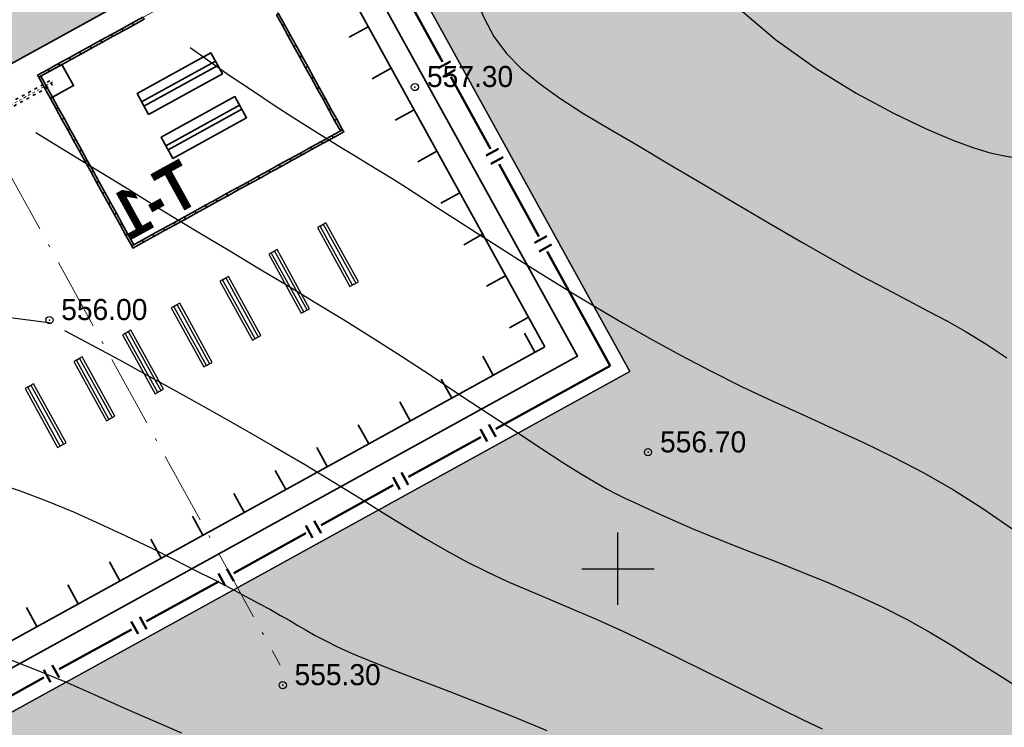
# Model space of a CAD drawing. Extents: x 883 to 364438, y -13 to 4201180.
# Tile 568 of 607: x 364171 to 364212, y 4200893 to 4200923. Entities that reach past the tile are written whole.
import ezdxf

# ---------------------------------------------------------------- set-up
doc = ezdxf.new("R2010")
doc.units = 0
doc.header["$LTSCALE"] = 0.5
doc.header["$MEASUREMENT"] = 0
doc.header["$PDMODE"] = 32
doc.header["$PDSIZE"] = 0.3
for name, pattern in [('ACAD_ISO03W100', [30, 12, -18]), ('ACAD_ISO10W100', [18, 12, -3, 0, -3]), ('CONTI', [0])]:
    doc.linetypes.add(name, pattern=pattern)
for name, color, linetype in [('(004) Точки рельефа', 7, 'Continuous'), ('GORIZDEFAULT', 32, 'CONTI'), ('PI_TTDEFAULT', 5, 'CONTI'), ('SETKR', 2, 'CONTI'), ('РЕПЕР', 7, 'Continuous')]:
    doc.layers.add(name, color=color, linetype=linetype)
for name, color, linetype, lineweight in [('(032) Горизонтали утолщенные', 32, 'Continuous', 30), ('.', 7, 'Continuous', 15), ('оси размеры', 7, 'Continuous', 15), ('основная', 7, 'Continuous', 35), ('Основной', 7, 'Continuous', 35), ('размер', 7, 'Continuous', 15)]:
    doc.layers.add(name, color=color, linetype=linetype, lineweight=lineweight)
doc.styles.add('D-431', font='d431.ttf')
doc.styles.get("Standard").update_dxf_attribs({"font": 'times.ttf'})

# ---------------------------------------------------------------- blocks, each defined once
blk = doc.blocks.new('BL_333')
at = {"color": 0}
for p, q in [((0, -1.5), (0, 1.5)), ((-1.5, 0), (1.5, 0))]:
    blk.add_line(p, q, dxfattribs=at)
blk = doc.blocks.new('gergrgrre')
at = {"layer": '(032) Горизонтали утолщенные', "color": 32}
for points in [[(360504.9, 4200923.38, 558), (360506.54, 4200921.99, 558), (360508.23, 4200920.78, 558), (360509.89, 4200919.76, 558), (360511.44, 4200918.92, 558), (360512.8, 4200918.27, 558), (360513.91, 4200917.8, 558), (360514.78, 4200917.48, 558), (360515.46, 4200917.28, 558), (360515.98, 4200917.16, 558), (360516.37, 4200917.1, 558)], [(360463.839, 4200911.515, 556), (360465.89, 4200911.4, 556), (360468.4, 4200911.18, 556), (360470.63, 4200910.95, 556), (360472.49, 4200910.72, 556), (360476.37, 4200910.23, 556), (360476.39, 4200910.22, 556)], [(360477.02, 4200909.89, 556), (360478.35, 4200909.19, 556), (360479.3, 4200908.67, 556), (360480.42, 4200908.06, 556), (360481.68, 4200907.36, 556), (360483.02, 4200906.61, 556), (360484.39, 4200905.84, 556), (360485.74, 4200905.06, 556), (360487.02, 4200904.31, 556), (360488.2, 4200903.6, 556), (360489.27, 4200902.94, 556), (360490.25, 4200902.32, 556), (360491.18, 4200901.75, 556), (360492.05, 4200901.23, 556), (360492.89, 4200900.74, 556), (360493.73, 4200900.29, 556), (360494.57, 4200899.87, 556), (360495.42, 4200899.47, 556), (360496.3, 4200899.09, 556), (360497.21, 4200898.7, 556), (360498.16, 4200898.3, 556), (360499.16, 4200897.87, 556), (360500.2, 4200897.4, 556), (360501.31, 4200896.88, 556), (360502.45, 4200896.33, 556), (360503.59, 4200895.76, 556), (360504.72, 4200895.2, 556), (360505.8, 4200894.66, 556), (360506.8, 4200894.16, 556), (360507.7, 4200893.72, 556), (360508.48, 4200893.35, 556)]]:
    blk.add_polyline3d(points, dxfattribs=at)
at = {"layer": 'GORIZDEFAULT', "color": 32}
for points in [[(360492.35, 4200927.229, 557.5), (360492.68, 4200926.84, 557.5), (360493.12, 4200926.1, 557.5), (360493.47, 4200925.31, 557.5), (360493.79, 4200924.49, 557.5), (360494.1, 4200923.67, 557.5), (360494.44, 4200922.87, 557.5), (360494.85, 4200922.11, 557.5), (360495.37, 4200921.41, 557.5), (360496, 4200920.77, 557.5), (360496.74, 4200920.16, 557.5), (360497.59, 4200919.55, 557.5), (360498.55, 4200918.93, 557.5), (360499.63, 4200918.29, 557.5), (360500.81, 4200917.59, 557.5), (360502.1, 4200916.82, 557.5), (360503.47, 4200916.01, 557.5), (360504.87, 4200915.18, 557.5), (360506.28, 4200914.36, 557.5), (360507.64, 4200913.56, 557.5), (360508.93, 4200912.83, 557.5), (360510.1, 4200912.17, 557.5)], [(360482.237, 4200921.655, 557), (360482.86, 4200921.21, 557), (360483.86, 4200920.5, 557), (360484.82, 4200919.86, 557), (360485.72, 4200919.26, 557), (360486.54, 4200918.73, 557), (360487.29, 4200918.26, 557), (360487.95, 4200917.85, 557), (360488.54, 4200917.48, 557), (360489.09, 4200917.15, 557), (360489.6, 4200916.83, 557), (360490.12, 4200916.52, 557), (360490.65, 4200916.19, 557), (360491.22, 4200915.83, 557), (360491.85, 4200915.42, 557), (360492.54, 4200914.98, 557), (360493.29, 4200914.49, 557), (360494.11, 4200913.97, 557), (360494.98, 4200913.41, 557), (360495.91, 4200912.82, 557), (360496.91, 4200912.2, 557), (360497.96, 4200911.55, 557), (360499.07, 4200910.88, 557), (360500.22, 4200910.2, 557), (360501.41, 4200909.52, 557), (360502.63, 4200908.85, 557), (360503.88, 4200908.2, 557), (360505.13, 4200907.57, 557), (360506.4, 4200906.97, 557), (360507.66, 4200906.4, 557), (360508.93, 4200905.82, 557), (360510.2, 4200905.24, 557), (360511.45, 4200904.63, 557), (360512.7, 4200903.98, 557), (360513.94, 4200903.27, 557), (360515.16, 4200902.5, 557), (360516.36, 4200901.67, 557)], [(360475.822, 4200918.119, 556.5), (360476.19, 4200917.9, 556.5), (360477.9, 4200916.85, 556.5), (360479.56, 4200915.83, 556.5), (360481.12, 4200914.87, 556.5), (360482.55, 4200914, 556.5), (360483.88, 4200913.2, 556.5), (360485.12, 4200912.46, 556.5), (360486.31, 4200911.75, 556.5), (360487.46, 4200911.05, 556.5), (360488.61, 4200910.35, 556.5), (360489.79, 4200909.61, 556.5), (360491.01, 4200908.83, 556.5), (360492.25, 4200908.02, 556.5), (360493.48, 4200907.2, 556.5), (360494.68, 4200906.41, 556.5), (360495.8, 4200905.67, 556.5), (360496.82, 4200904.99, 556.5), (360497.71, 4200904.41, 556.5), (360498.45, 4200903.95, 556.5), (360499.05, 4200903.59, 556.5), (360499.55, 4200903.31, 556.5), (360499.96, 4200903.09, 556.5), (360500.31, 4200902.92, 556.5), (360500.63, 4200902.78, 556.5), (360500.93, 4200902.64, 556.5), (360501.26, 4200902.49, 556.5), (360501.62, 4200902.32, 556.5), (360502.04, 4200902.13, 556.5), (360502.52, 4200901.92, 556.5), (360503.09, 4200901.67, 556.5), (360503.76, 4200901.39, 556.5), (360504.55, 4200901.08, 556.5), (360505.47, 4200900.72, 556.5), (360506.49, 4200900.32, 556.5), (360507.58, 4200899.88, 556.5), (360508.72, 4200899.42, 556.5), (360509.86, 4200898.93, 556.5), (360510.97, 4200898.42, 556.5), (360512.02, 4200897.89, 556.5), (360512.99, 4200897.34, 556.5), (360513.92, 4200896.78, 556.5), (360514.85, 4200896.19, 556.5), (360515.83, 4200895.57, 556.5), (360516.9, 4200894.9, 556.5)], [(360510.1, 4200912.17, 557.5), (360511.14, 4200911.62, 557.5), (360512.05, 4200911.14, 557.5), (360512.89, 4200910.7, 557.5), (360513.69, 4200910.28, 557.5), (360514.47, 4200909.84, 557.5), (360515.28, 4200909.34, 557.5), (360516.15, 4200908.76, 557.5)], [(360474.08, 4200903.59, 555.5), (360475.17, 4200903.23, 555.5), (360476.27, 4200902.82, 555.5), (360477.39, 4200902.36, 555.5), (360478.49, 4200901.87, 555.5), (360479.57, 4200901.36, 555.5), (360480.61, 4200900.86, 555.5), (360481.57, 4200900.38, 555.5), (360482.46, 4200899.93, 555.5), (360483.25, 4200899.53, 555.5), (360483.94, 4200899.17, 555.5), (360484.55, 4200898.85, 555.5), (360485.09, 4200898.56, 555.5), (360485.57, 4200898.3, 555.5), (360485.99, 4200898.06, 555.5), (360486.37, 4200897.85, 555.5), (360486.71, 4200897.64, 555.5), (360487.05, 4200897.44, 555.5), (360487.42, 4200897.23, 555.5), (360487.84, 4200897.01, 555.5), (360488.35, 4200896.76, 555.5), (360488.97, 4200896.48, 555.5), (360489.74, 4200896.16, 555.5), (360490.68, 4200895.79, 555.5), (360491.77, 4200895.37, 555.5), (360492.98, 4200894.91, 555.5), (360494.28, 4200894.4, 555.5), (360495.65, 4200893.86, 555.5), (360497.05, 4200893.28, 555.5)], [(360474.49, 4200896.32, 555), (360475.84, 4200895.8, 555), (360477.15, 4200895.26, 555), (360478.4, 4200894.71, 555), (360479.61, 4200894.17, 555), (360480.76, 4200893.66, 555), (360481.87, 4200893.18, 555)]]:
    blk.add_polyline3d(points, dxfattribs=at)
at = {"layer": 'PI_TTDEFAULT', "color": 5}
for p in [(360491.57, 4200920.01, 557.3), (360476.39, 4200910.33, 556), (360501.25, 4200904.84, 556.7), (360486.08, 4200895.16, 555.3)]:
    blk.add_point(p, dxfattribs=at)
at = {"layer": 'SETKR', "color": 92}
blk.add_blockref('BL_333', (360500, 4200900), dxfattribs=at)
at = {"layer": '(004) Точки рельефа', "style": 'D-431'}
for s, p in [('557.30', (360492.07, 4200920.01)), ('556.00', (360476.88, 4200910.33)), ('556.70', (360501.75, 4200904.83)), ('555.30', (360486.57, 4200895.16))]:
    blk.add_text(s, height=0.875, dxfattribs=at).set_placement(p)
blk = doc.blocks.new('фаафа')
at = {"layer": 'оси размеры', "ltscale": 0.1}
h = blk.add_hatch(color=256, dxfattribs=at)
h.set_gradient(color1=(225, 223, 224), color2=(225, 223, 224), one_color=1, tint=0.88)
h.paths.add_polyline_path([(24697.845, 22598.694), (24697.845, 22594.694), (24655.845, 22594.694), (24655.845, 22598.694)])
blk.add_lwpolyline([(24697.845, 22598.694), (24697.845, 22594.694), (24655.845, 22594.694), (24655.845, 22598.694)], close=True)
at = {"layer": 'основная', "lineweight": 35, "ltscale": 10}
for p, q in [((24655.845, 22625.694), (24655.845, 22573.694)), ((24685.545, 22594.694), (24655.845, 22594.694)), ((24655.845, 22573.694), (24697.845, 22573.694))]:
    blk.add_line(p, q, dxfattribs=at)
at = {"layer": 'основная'}
for p, q in [((24655.845, 22588.874), (24656.745, 22588.874)), ((24655.845, 22586.906), (24656.745, 22586.906)), ((24655.845, 22584.938), (24656.745, 22584.938)), ((24655.845, 22582.97), (24656.745, 22582.97)), ((24655.845, 22581.002), (24656.745, 22581.002)), ((24655.845, 22579.034), (24656.745, 22579.034)), ((24655.845, 22577.067), (24656.745, 22577.067)), ((24655.845, 22575.099), (24656.745, 22575.099)), ((24656.315, 22573.694), (24656.315, 22574.594)), ((24658.283, 22573.694), (24658.283, 22574.594)), ((24660.251, 22573.694), (24660.251, 22574.594)), ((24662.219, 22573.694), (24662.219, 22574.594)), ((24664.187, 22573.694), (24664.187, 22574.594)), ((24666.155, 22573.694), (24666.155, 22574.594)), ((24668.123, 22573.694), (24668.123, 22574.594)), ((24670.09, 22573.694), (24670.09, 22574.594)), ((24672.058, 22573.694), (24672.058, 22574.594)), ((24674.026, 22573.694), (24674.026, 22574.594)), ((24675.994, 22573.694), (24675.994, 22574.594)), ((24677.962, 22573.694), (24677.962, 22574.594)), ((24679.93, 22573.694), (24679.93, 22574.594))]:
    blk.add_line(p, q, dxfattribs=at)
at = {"layer": 'основная', "lineweight": 35, "ltscale": 10}
for points in [[(24663.845, 22593.744), (24663.845, 22593.644), (24664.345, 22593.644), (24664.345, 22593.744), (24663.845, 22593.744)], [(24664.345, 22593.744), (24664.345, 22593.644), (24664.845, 22593.644), (24664.845, 22593.744), (24664.345, 22593.744)], [(24664.845, 22593.744), (24664.845, 22593.644), (24665.345, 22593.644), (24665.345, 22593.744), (24664.845, 22593.744)], [(24665.345, 22593.744), (24665.345, 22593.644), (24665.845, 22593.644), (24665.845, 22593.744), (24665.345, 22593.744)], [(24665.845, 22593.744), (24665.845, 22593.644), (24666.345, 22593.644), (24666.345, 22593.744), (24665.845, 22593.744)], [(24666.345, 22593.744), (24666.345, 22593.644), (24666.845, 22593.644), (24666.845, 22593.744), (24666.345, 22593.744)], [(24666.845, 22593.744), (24666.845, 22593.644), (24667.345, 22593.644), (24667.345, 22593.744), (24666.845, 22593.744)], [(24667.345, 22593.744), (24667.345, 22593.644), (24667.845, 22593.644), (24667.845, 22593.744), (24667.345, 22593.744)], [(24668.745, 22593.644), (24667.745, 22593.644), (24667.745, 22592.644), (24668.745, 22592.644)], [(24667.845, 22593.744), (24667.845, 22593.644), (24668.345, 22593.644), (24668.345, 22593.744), (24667.845, 22593.744)], [(24668.345, 22593.744), (24668.345, 22593.644), (24668.845, 22593.644), (24668.845, 22593.744), (24668.345, 22593.744)], [(24668.745, 22593.144), (24668.845, 22593.144), (24668.845, 22593.644), (24668.745, 22593.644), (24668.745, 22593.144)], [(24668.745, 22592.644), (24668.845, 22592.644), (24668.845, 22593.144), (24668.745, 22593.144), (24668.745, 22592.644)], [(24668.745, 22592.144), (24668.845, 22592.144), (24668.845, 22592.644), (24668.745, 22592.644), (24668.745, 22592.144)], [(24668.745, 22591.644), (24668.845, 22591.644), (24668.845, 22592.144), (24668.745, 22592.144), (24668.745, 22591.644)], [(24668.745, 22591.144), (24668.845, 22591.144), (24668.845, 22591.644), (24668.745, 22591.644), (24668.745, 22591.144)], [(24658.845, 22590.644), (24658.945, 22590.644), (24658.945, 22591.144), (24658.845, 22591.144), (24658.845, 22590.644)], [(24665.595, 22590.081), (24665.595, 22591.081), (24662.095, 22591.081), (24662.095, 22590.081), (24665.595, 22590.081)], [(24668.745, 22590.644), (24668.845, 22590.644), (24668.845, 22591.144), (24668.745, 22591.144), (24668.745, 22590.644)], [(24658.845, 22590.144), (24658.945, 22590.144), (24658.945, 22590.644), (24658.845, 22590.644), (24658.845, 22590.144)], [(24665.595, 22590.583), (24665.595, 22590.483), (24662.095, 22590.483), (24662.095, 22590.683), (24665.595, 22590.683)], [(24668.745, 22590.144), (24668.845, 22590.144), (24668.845, 22590.644), (24668.745, 22590.644), (24668.745, 22590.144)], [(24658.845, 22589.644), (24658.945, 22589.644), (24658.945, 22590.144), (24658.845, 22590.144), (24658.845, 22589.644)], [(24668.745, 22589.644), (24668.845, 22589.644), (24668.845, 22590.144), (24668.745, 22590.144), (24668.745, 22589.644)], [(24698.845, 22589.694), (24698.845, 22572.694), (24654.845, 22572.694), (24654.845, 22589.694)], [(24658.845, 22589.144), (24658.945, 22589.144), (24658.945, 22589.644), (24658.845, 22589.644), (24658.845, 22589.144)], [(24668.745, 22589.144), (24668.845, 22589.144), (24668.845, 22589.644), (24668.745, 22589.644), (24668.745, 22589.144)], [(24658.845, 22588.644), (24658.945, 22588.644), (24658.945, 22589.144), (24658.845, 22589.144), (24658.845, 22588.644)], [(24665.595, 22588.008), (24665.595, 22589.008), (24662.095, 22589.008), (24662.095, 22588.008), (24665.595, 22588.008)], [(24668.745, 22588.644), (24668.845, 22588.644), (24668.845, 22589.144), (24668.745, 22589.144), (24668.745, 22588.644)], [(24658.845, 22588.144), (24658.945, 22588.144), (24658.945, 22588.644), (24658.845, 22588.644), (24658.845, 22588.144)], [(24665.595, 22588.509), (24665.595, 22588.409), (24662.095, 22588.409), (24662.095, 22588.609), (24665.595, 22588.609)], [(24668.745, 22588.144), (24668.845, 22588.144), (24668.845, 22588.644), (24668.745, 22588.644), (24668.745, 22588.144)], [(24658.845, 22587.644), (24658.945, 22587.644), (24658.945, 22588.144), (24658.845, 22588.144), (24658.845, 22587.644)], [(24668.745, 22587.644), (24668.845, 22587.644), (24668.845, 22588.144), (24668.745, 22588.144), (24668.745, 22587.644)], [(24658.845, 22587.144), (24658.945, 22587.144), (24658.945, 22587.644), (24658.845, 22587.644), (24658.845, 22587.144)], [(24668.745, 22587.144), (24668.845, 22587.144), (24668.845, 22587.644), (24668.745, 22587.644), (24668.745, 22587.144)], [(24658.845, 22586.644), (24658.945, 22586.644), (24658.945, 22587.144), (24658.845, 22587.144), (24658.845, 22586.644)], [(24668.745, 22586.644), (24668.845, 22586.644), (24668.845, 22587.144), (24668.745, 22587.144), (24668.745, 22586.644)], [(24658.845, 22586.144), (24658.945, 22586.144), (24658.945, 22586.644), (24658.845, 22586.644), (24658.845, 22586.144)], [(24668.745, 22586.144), (24668.845, 22586.144), (24668.845, 22586.644), (24668.745, 22586.644), (24668.745, 22586.144)], [(24658.845, 22585.644), (24658.945, 22585.644), (24658.945, 22586.144), (24658.845, 22586.144), (24658.845, 22585.644)], [(24668.745, 22585.644), (24668.845, 22585.644), (24668.845, 22586.144), (24668.745, 22586.144), (24668.745, 22585.644)], [(24658.845, 22585.644), (24658.845, 22585.544), (24659.345, 22585.544), (24659.345, 22585.644), (24658.845, 22585.644)], [(24659.345, 22585.644), (24659.345, 22585.544), (24659.845, 22585.544), (24659.845, 22585.644), (24659.345, 22585.644)], [(24659.845, 22585.644), (24659.845, 22585.544), (24660.345, 22585.544), (24660.345, 22585.644), (24659.845, 22585.644)], [(24660.345, 22585.644), (24660.345, 22585.544), (24660.845, 22585.544), (24660.845, 22585.644), (24660.345, 22585.644)], [(24660.845, 22585.644), (24660.845, 22585.544), (24661.345, 22585.544), (24661.345, 22585.644), (24660.845, 22585.644)], [(24661.345, 22585.644), (24661.345, 22585.544), (24661.845, 22585.544), (24661.845, 22585.644), (24661.345, 22585.644)], [(24661.845, 22585.644), (24661.845, 22585.544), (24662.345, 22585.544), (24662.345, 22585.644), (24661.845, 22585.644)], [(24662.345, 22585.644), (24662.345, 22585.544), (24662.845, 22585.544), (24662.845, 22585.644), (24662.345, 22585.644)], [(24662.845, 22585.644), (24662.845, 22585.544), (24663.345, 22585.544), (24663.345, 22585.644), (24662.845, 22585.644)], [(24663.345, 22585.644), (24663.345, 22585.544), (24663.845, 22585.544), (24663.845, 22585.644), (24663.345, 22585.644)], [(24663.845, 22585.644), (24663.845, 22585.544), (24664.345, 22585.544), (24664.345, 22585.644), (24663.845, 22585.644)], [(24664.345, 22585.644), (24664.345, 22585.544), (24664.845, 22585.544), (24664.845, 22585.644), (24664.345, 22585.644)], [(24664.845, 22585.644), (24664.845, 22585.544), (24665.345, 22585.544), (24665.345, 22585.644), (24664.845, 22585.644)], [(24665.345, 22585.644), (24665.345, 22585.544), (24665.845, 22585.544), (24665.845, 22585.644), (24665.345, 22585.644)], [(24665.845, 22585.644), (24665.845, 22585.544), (24666.345, 22585.544), (24666.345, 22585.644), (24665.845, 22585.644)], [(24666.345, 22585.644), (24666.345, 22585.544), (24666.845, 22585.544), (24666.845, 22585.644), (24666.345, 22585.644)], [(24666.845, 22585.644), (24666.845, 22585.544), (24667.345, 22585.544), (24667.345, 22585.644), (24666.845, 22585.644)], [(24667.345, 22585.644), (24667.345, 22585.544), (24667.845, 22585.544), (24667.845, 22585.644), (24667.345, 22585.644)], [(24667.845, 22585.644), (24667.845, 22585.544), (24668.345, 22585.544), (24668.345, 22585.644), (24667.845, 22585.644)], [(24668.345, 22585.644), (24668.345, 22585.544), (24668.845, 22585.544), (24668.845, 22585.644), (24668.345, 22585.644)]]:
    blk.add_lwpolyline(points, dxfattribs=at)
at = {"layer": 'основная', "linetype": 'ACAD_ISO03W100', "lineweight": 35, "ltscale": 0.02}
blk.add_lwpolyline([(24673.022, 22593.294), (24673.022, 22593.094), (24668.515, 22593.094), (24668.515, 22593.294)], close=True, dxfattribs=at)
at = {"layer": 'Основной', "lineweight": 50, "ltscale": 100}
for p, q in [((24653.845, 22577.117), (24653.845, 22571.694)), ((24653.845, 22571.694), (24659.268, 22571.694))]:
    blk.add_line(p, q, dxfattribs=at)
for points in [[(24653.845, 22589.541), (24653.845, 22586.118)], [(24654.138, 22585.965), (24653.552, 22585.965)], [(24654.138, 22585.565), (24653.552, 22585.565)], [(24653.845, 22585.403), (24653.845, 22581.98)], [(24654.138, 22581.827), (24653.552, 22581.827)], [(24654.138, 22581.427), (24653.552, 22581.427)], [(24653.845, 22581.255), (24653.845, 22577.833)], [(24654.138, 22577.68), (24653.552, 22577.68)], [(24654.138, 22577.28), (24653.552, 22577.28)], [(24659.43, 22571.402), (24659.43, 22571.987)], [(24659.83, 22571.402), (24659.83, 22571.987)], [(24663.578, 22571.402), (24663.578, 22571.987)], [(24663.978, 22571.402), (24663.978, 22571.987)], [(24667.716, 22571.402), (24667.716, 22571.987)], [(24668.116, 22571.402), (24668.116, 22571.987)], [(24671.854, 22571.402), (24671.854, 22571.987)], [(24672.254, 22571.402), (24672.254, 22571.987)], [(24675.992, 22571.402), (24675.992, 22571.987)], [(24676.392, 22571.402), (24676.392, 22571.987)], [(24680.14, 22571.402), (24680.14, 22571.987)], [(24680.54, 22571.402), (24680.54, 22571.987)], [(24663.406, 22571.694), (24659.983, 22571.694)], [(24667.554, 22571.694), (24664.131, 22571.694)], [(24671.692, 22571.694), (24668.269, 22571.694)], [(24675.83, 22571.694), (24672.407, 22571.694)], [(24679.968, 22571.694), (24676.545, 22571.694)], [(24684.115, 22571.694), (24680.692, 22571.694)]]:
    blk.add_lwpolyline(points, dxfattribs=at)
at = {"layer": 'Основной', "lineweight": 30, "ltscale": 10}
for points in [[(24661.72, 22579.794), (24661.32, 22579.794), (24661.32, 22582.594), (24661.72, 22582.594), (24661.72, 22579.794)], [(24661.52, 22579.794), (24661.595, 22579.794), (24661.595, 22582.594), (24661.445, 22582.594), (24661.445, 22579.794)], [(24664.03, 22579.794), (24663.63, 22579.794), (24663.63, 22582.594), (24664.03, 22582.594), (24664.03, 22579.794)], [(24663.83, 22579.794), (24663.905, 22579.794), (24663.905, 22582.594), (24663.755, 22582.594), (24663.755, 22579.794)], [(24666.34, 22579.794), (24665.94, 22579.794), (24665.94, 22582.594), (24666.34, 22582.594), (24666.34, 22579.794)], [(24666.14, 22579.794), (24666.215, 22579.794), (24666.215, 22582.594), (24666.065, 22582.594), (24666.065, 22579.794)], [(24668.65, 22579.794), (24668.25, 22579.794), (24668.25, 22582.594), (24668.65, 22582.594), (24668.65, 22579.794)], [(24668.45, 22579.794), (24668.525, 22579.794), (24668.525, 22582.594), (24668.375, 22582.594), (24668.375, 22579.794)], [(24670.96, 22579.794), (24670.56, 22579.794), (24670.56, 22582.594), (24670.96, 22582.594), (24670.96, 22579.794)], [(24670.76, 22579.794), (24670.835, 22579.794), (24670.835, 22582.594), (24670.685, 22582.594), (24670.685, 22579.794)], [(24673.27, 22579.794), (24672.87, 22579.794), (24672.87, 22582.594), (24673.27, 22582.594), (24673.27, 22579.794)], [(24673.07, 22579.794), (24673.145, 22579.794), (24673.145, 22582.594), (24672.995, 22582.594), (24672.995, 22579.794)], [(24675.58, 22579.794), (24675.18, 22579.794), (24675.18, 22582.594), (24675.58, 22582.594), (24675.58, 22579.794)], [(24675.38, 22579.794), (24675.455, 22579.794), (24675.455, 22582.594), (24675.305, 22582.594), (24675.305, 22579.794)]]:
    blk.add_lwpolyline(points, dxfattribs=at)
at = {"layer": 'размер', "linetype": 'ACAD_ISO10W100', "ltscale": 0.5}
blk.add_line((24671.845, 22637.108), (24671.845, 22567.409), dxfattribs=at)
at = {"layer": 'размер'}
blk.add_lwpolyline([(24668.845, 22593.744), (24668.845, 22585.544), (24658.845, 22585.544), (24658.845, 22593.744)], close=True, dxfattribs=at)
at = {"layer": 'размер', "linetype": 'ACAD_ISO10W100', "ltscale": 0.02}
blk.add_lwpolyline([(24675.273, 22593.194), (24668.359, 22593.194)], dxfattribs=at)
at = {"layer": 'основная', "lineweight": 35, "insert": (24665.352, 22586.875), "char_height": 2, "width": 1.41756, "attachment_point": 4}
blk.add_mtext('{\\fArial Narrow|b1|i0|c204|p34;Т-1}', dxfattribs=at)

msp = doc.modelspace()

# ---------------------------------------------------------------- hatches: boundary and pattern name
at = {"layer": '.', "linetype": 'Continuous', "lineweight": 30, "true_color": 0xafd9aa}
h = msp.add_hatch(color=9, dxfattribs=at)
h.dxf.hatch_style = 1
edge = h.paths.add_edge_path()
edge.add_line((364001.309, 4200879.245), (363996.965, 4200887.127))
edge.add_line((363996.965, 4200887.127), (364078.955, 4200932.309))
edge.add_arc((364081.368, 4200927.93), 5, 28.8577, 118.8577, ccw=False)
edge.add_line((364085.747, 4200930.343), (364234.037, 4200661.248))
edge.add_arc((364229.658, 4200658.834), 5, -61.1423, 28.8577, ccw=False)
edge.add_line((364232.071, 4200654.455), (364150.081, 4200609.273))
edge.add_line((364150.081, 4200609.273), (364145.738, 4200617.156))
edge.add_line((364145.738, 4200617.156), (364224.224, 4200660.407))
edge.add_line((364224.224, 4200660.407), (364079.795, 4200922.496))
edge.add_line((364079.795, 4200922.496), (364001.309, 4200879.245))
edge = h.paths.add_edge_path()
edge.add_line((364419.985, 4200768.285), (364424.329, 4200760.402))
edge.add_line((364424.329, 4200760.402), (364341.549, 4200714.785))
edge.add_arc((364339.135, 4200719.164), 5, 208.8577, 298.8577, ccw=False)
edge.add_line((364334.756, 4200716.751), (364186.466, 4200985.847))
edge.add_arc((364190.845, 4200988.26), 5, 118.8577, 208.8577, ccw=False)
edge.add_line((364188.432, 4200992.639), (364271.213, 4201038.257))
edge.add_line((364271.213, 4201038.257), (364275.556, 4201030.374))
edge.add_line((364275.556, 4201030.374), (364196.279, 4200986.687))
edge.add_line((364196.279, 4200986.687), (364340.708, 4200724.598))
edge.add_line((364340.708, 4200724.598), (364419.985, 4200768.285))
h.paths.add_polyline_path([(363970.661, 4200934.86), (363967.765, 4200940.115), (364242.013, 4201091.244), (364244.909, 4201085.989)])
h.paths.add_polyline_path([(363994.069, 4200892.382), (363976.453, 4200924.35), (364250.701, 4201075.479), (364268.317, 4201043.512)])
edge = h.paths.add_edge_path()
edge.add_line((364331.272, 4200691.995), (364367.434, 4200626.372))
edge.add_line((364367.434, 4200626.372), (364375.316, 4200630.716))
edge.add_line((364375.316, 4200630.716), (364337.224, 4200699.842))
edge.add_arc((364332.845, 4200697.429), 5, 28.8577, 118.8577)
edge.add_line((364330.431, 4200701.808), (364152.977, 4200604.018))
edge.add_line((364152.977, 4200604.018), (364157.321, 4200596.136))
edge.add_line((364157.321, 4200596.136), (364331.272, 4200691.995))
edge = h.paths.add_edge_path()
edge.add_line((364431.569, 4200747.265), (364427.225, 4200755.148))
edge.add_line((364427.225, 4200755.148), (364344.444, 4200709.53))
edge.add_arc((364346.858, 4200705.151), 5, 118.8577, 208.8577)
edge.add_line((364342.479, 4200702.738), (364380.571, 4200633.612))
edge.add_line((364380.571, 4200633.612), (364388.454, 4200637.956))
edge.add_line((364388.454, 4200637.956), (364352.291, 4200703.578))
edge.add_line((364352.291, 4200703.578), (364431.569, 4200747.265))
edge = h.paths.add_edge_path(flags=17)
edge.add_arc((364176.832, 4200980.538), 5, 28.8577, 118.8577)
edge.add_line((364174.419, 4200984.917), (364092.968, 4200940.032))
edge.add_arc((364095.381, 4200935.652), 5, 118.8577, 208.8577)
edge.add_line((364091.002, 4200933.239), (364107.493, 4200903.314))
edge.add_line((364107.493, 4200903.314), (364107.493, 4200903.314))
edge.add_arc((364116.639, 4200910.873), 11.866, 219.5732, 295.217)
edge.add_line((364121.694, 4200900.138), (364131.719, 4200905.663))
edge.add_line((364131.719, 4200905.663), (364129.909, 4200908.947))
edge.add_line((364129.909, 4200908.947), (364139.017, 4200913.966))
edge.add_line((364139.017, 4200913.966), (364127.144, 4200935.512))
edge.add_line((364127.144, 4200935.512), (364140.705, 4200942.985))
edge.add_line((364140.705, 4200942.985), (364135.344, 4200952.772))
edge.add_line((364135.344, 4200952.772), (364156.652, 4200964.445))
edge.add_line((364156.652, 4200964.445), (364161.984, 4200954.711))
edge.add_line((364161.984, 4200954.711), (364168.483, 4200958.292))
edge.add_line((364168.483, 4200958.292), (364180.356, 4200936.747))
edge.add_line((364180.356, 4200936.747), (364189.465, 4200941.766))
edge.add_line((364189.465, 4200941.766), (364191.274, 4200938.482))
edge.add_line((364191.274, 4200938.482), (364192.802, 4200939.324))
edge.add_arc((364186.426, 4200949.331), 11.866, 302.4985, 378.1423)
edge.add_line((364197.702, 4200953.026), (364181.211, 4200982.951))
edge = h.paths.add_edge_path()
edge.add_line((364166.325, 4200859.589), (364222.005, 4200890.277))
edge.add_line((364222.005, 4200890.277), (364223.056, 4200890.857))
edge.add_line((364223.056, 4200890.857), (364248.808, 4200844.115))
edge.add_line((364248.808, 4200844.115), (364250.804, 4200845.215))
edge.add_line((364250.804, 4200845.215), (364242.014, 4200861.166))
edge.add_line((364242.014, 4200861.166), (364246.853, 4200863.833))
edge.add_line((364246.853, 4200863.833), (364209.301, 4200931.978))
edge.add_arc((364202.057, 4200926.931), 8.828, 34.87, 121.2214)
edge.add_line((364197.481, 4200934.481), (364194.412, 4200932.789))
edge.add_line((364194.412, 4200932.789), (364196.222, 4200929.505))
edge.add_line((364196.222, 4200929.505), (364187.113, 4200924.485))
edge.add_line((364187.113, 4200924.485), (364196.09, 4200908.195))
edge.add_line((364196.09, 4200908.195), (364154.751, 4200885.415))
edge.add_line((364154.751, 4200885.415), (364145.774, 4200901.705))
edge.add_line((364145.774, 4200901.705), (364136.666, 4200896.686))
edge.add_line((364136.666, 4200896.686), (364134.856, 4200899.97))
edge.add_line((364134.856, 4200899.97), (364123.288, 4200893.595))
edge.add_arc((364127.227, 4200885.694), 8.828, 116.4941, 202.8455)
edge.add_line((364119.091, 4200882.267), (364239.292, 4200664.143))
edge.add_arc((364243.671, 4200666.557), 5, 208.8577, 298.8577)
edge.add_line((364246.084, 4200662.177), (364327.536, 4200707.063))
edge.add_arc((364325.122, 4200711.442), 5, 298.8577, 388.8577)
edge.add_line((364329.501, 4200713.855), (364259.996, 4200839.984))
edge.add_arc((364257.368, 4200838.536), 3, 28.8577, 118.8577)
edge.add_line((364255.92, 4200841.163), (364251.716, 4200838.847))
edge.add_line((364251.716, 4200838.847), (364262.567, 4200819.156))
edge.add_line((364262.567, 4200819.156), (364261.508, 4200818.592))
edge.add_line((364261.508, 4200818.592), (364306.295, 4200737.318))
edge.add_line((364306.295, 4200737.318), (364319.688, 4200713.014))
edge.add_line((364319.688, 4200713.014), (364245.244, 4200671.99))
edge.add_line((364245.244, 4200671.99), (364187.449, 4200776.868))
edge.add_line((364187.449, 4200776.868), (364206.217, 4200787.21))
edge.add_line((364206.217, 4200787.21), (364166.325, 4200859.589))

# ---------------------------------------------------------------- linework, layer by layer
at = {"color": 5, "linetype": 'Continuous', "lineweight": 30}
for points in [[(364187.113, 4200924.485), (364196.09, 4200908.195), (364154.751, 4200885.415), (364145.774, 4200901.705), (364136.666, 4200896.686), (364134.856, 4200899.97)], [(364145.77, 4200901.713), (364154.751, 4200885.415), (364196.09, 4200908.195), (364187.113, 4200924.485)]]:
    msp.add_lwpolyline(points, dxfattribs=at)

# ---------------------------------------------------------------- block references
at = {"linetype": 'Continuous'}
msp.add_blockref('gergrgrre', (3695.599, 0), dxfattribs=at)
at = {"layer": 'РЕПЕР', "lineweight": 25, "xscale": -1, "rotation": 28.85774929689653}
msp.add_blockref('фаафа', (396681.55, 4193038.524), dxfattribs=at)

doc.saveas('drawing.dxf')
